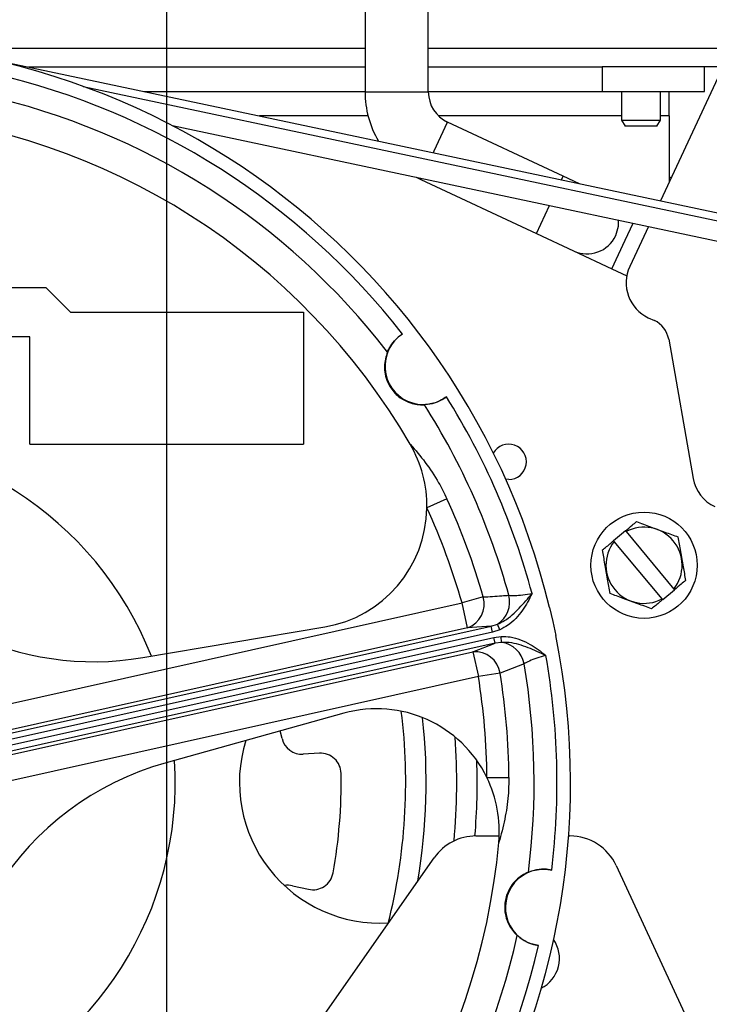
# Model space of a CAD drawing. Header units: inches. Extents: x 170 to 284, y 215 to 248.
# Tile 837 of 1056: x 236.166 to 236.28, y 225.339 to 225.501. Entities that reach past the tile are written whole.
import ezdxf

# ---------------------------------------------------------------- set-up
doc = ezdxf.new("R2010")
doc.units = ezdxf.units.IN
doc.header["$LTSCALE"] = 0.25
doc.header["$MEASUREMENT"] = 0
doc.layers.add('ANNOTATIONS', color=1, linetype='Continuous')
doc.layers.add('RH FRONT OF HOOD', color=7, linetype='Continuous')
doc.styles.add('ARIAL', font='arial.ttf', dxfattribs={"height": 0.09375})
doc.dimstyles.new('STANDARD$0', dxfattribs={"dimtxt": 0.09375, "dimasz": 0.09375, "dimexe": 0.03125, "dimexo": 0.046875, "dimgap": 0.09, "dimtad": 0, "dimtih": 1, "dimtoh": 1, "dimdec": 4, "dimzin": 0, "dimdsep": 46, "dimtxsty": 'ARIAL', "dimcen": 0.09, "dimadec": 0, "dimazin": 0, "dimtfac": 1, "dimtdec": 4, "dimtofl": 0, "dimtmove": 0, "dimatfit": 1, "dimfxl": 1, "dimtolj": 1, "dimtzin": 0, "dimarcsym": 0})

# ---------------------------------------------------------------- blocks, each defined once
blk = doc.blocks.new('*D83')
at = {"layer": 'ANNOTATIONS', "color": 0, "lineweight": -2, "transparency": 16777216}
for p, q in [((235.2910738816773, 225.6576941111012), (235.2910738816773, 226.3915711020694)), ((236.5255283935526, 225.4495179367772), (236.5255283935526, 226.3915711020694)), ((235.3848238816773, 226.3603211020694), (235.5980270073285, 226.3603211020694)), ((236.4317783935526, 226.3603211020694), (236.2185752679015, 226.3603211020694))]:
    blk.add_line(p, q, dxfattribs=at)
at = {"layer": 'ANNOTATIONS', "color": 0, "transparency": 16777216}
for points in [[(235.3848238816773, 226.3759461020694), (235.3848238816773, 226.3446961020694), (235.2910738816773, 226.3603211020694)], [(236.4317783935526, 226.3759461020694), (236.4317783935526, 226.3446961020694), (236.5255283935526, 226.3603211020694)]]:
    blk.add_solid(points, dxfattribs=at)
at = {"layer": 'defpoints', "color": 0, "transparency": 16777216}
for p in [(236.5255283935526, 226.3603211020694), (235.2910738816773, 225.6108191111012), (236.5255283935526, 225.4026429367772)]:
    blk.add_point(p, dxfattribs=at)
at = {"layer": 'ANNOTATIONS', "color": 0, "transparency": 16777216, "insert": (235.908301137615, 226.3603211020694), "char_height": 0.09375, "attachment_point": 5, "style": 'ARIAL'}
blk.add_mtext('\\A1;DIM "A"', dxfattribs=at)
blk = doc.blocks.new('*D84')
at = {"layer": 'ANNOTATIONS', "color": 0, "lineweight": -2, "transparency": 16777216}
for p, q in [((235.2910738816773, 225.6576941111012), (235.2910738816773, 226.0615542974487)), ((236.1899014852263, 225.2816237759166), (236.1899014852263, 226.0615542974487)), ((235.1973238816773, 226.0303042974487), (235.1035738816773, 226.0303042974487)), ((236.2836514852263, 226.0303042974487), (236.3774014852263, 226.0303042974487))]:
    blk.add_line(p, q, dxfattribs=at)
at = {"layer": 'ANNOTATIONS', "color": 0, "transparency": 16777216}
for points in [[(235.1973238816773, 226.0459292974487), (235.1973238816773, 226.0146792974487), (235.2910738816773, 226.0303042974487)], [(236.2836514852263, 226.0459292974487), (236.2836514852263, 226.0146792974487), (236.1899014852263, 226.0303042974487)]]:
    blk.add_solid(points, dxfattribs=at)
at = {"layer": 'defpoints', "color": 0, "transparency": 16777216}
for p in [(236.1899014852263, 226.0303042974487), (235.2910738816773, 225.6108191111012), (236.1899014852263, 225.2347487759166)]:
    blk.add_point(p, dxfattribs=at)
at = {"layer": 'ANNOTATIONS', "color": 0, "transparency": 16777216, "insert": (234.6019627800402, 226.0303042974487), "char_height": 0.09375, "attachment_point": 5, "style": 'ARIAL'}
blk.add_mtext('\\A1;PROJECTION', dxfattribs=at)

msp = doc.modelspace()

# ---------------------------------------------------------------- linework, layer by layer
at = {"layer": 'RH FRONT OF HOOD'}
for p, q in [((236.2226485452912, 225.5083044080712), (236.2226485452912, 225.4895842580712)), ((236.2331048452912, 225.4895842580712), (236.2331048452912, 225.5083044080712)), ((236.2226485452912, 225.496723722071), (236.1513397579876, 225.496723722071)), ((236.2834801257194, 225.496723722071), (236.2331048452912, 225.496723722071)), ((236.1596883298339, 225.4952565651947), (236.4069510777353, 225.4429082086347)), ((236.2823919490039, 225.4951018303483), (236.2714324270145, 225.4715990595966)), ((236.1670653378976, 225.493694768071), (236.2226485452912, 225.493694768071)), ((236.2331048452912, 225.493694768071), (236.2618428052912, 225.493694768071)), ((236.2618428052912, 225.493694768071), (236.2618428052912, 225.489660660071)), ((236.2704032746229, 225.493694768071), (236.2618428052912, 225.493694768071)), ((236.2817358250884, 225.493694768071), (236.2704032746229, 225.493694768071)), ((236.2787078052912, 225.489660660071), (236.2787078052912, 225.493694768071)), ((236.176074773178, 225.4904953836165), (236.4046669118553, 225.4420998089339)), ((236.186120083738, 225.489660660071), (236.2226485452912, 225.489660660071)), ((236.2226485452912, 225.4895842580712), (236.2278766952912, 225.4895842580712)), ((236.2278766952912, 225.4895842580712), (236.2331048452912, 225.4895842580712)), ((236.2331048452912, 225.489660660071), (236.2618428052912, 225.489660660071)), ((236.2618428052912, 225.489660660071), (236.2787078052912, 225.489660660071)), ((236.2650269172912, 225.489660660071), (236.2650269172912, 225.484918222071)), ((236.2714356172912, 225.484918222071), (236.2714356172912, 225.489660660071)), ((236.2728893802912, 225.485613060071), (236.2728893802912, 225.4895355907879)), ((236.2231499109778, 225.485613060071), (236.2052385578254, 225.485613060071)), ((236.2650269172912, 225.485613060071), (236.2347899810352, 225.485613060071)), ((236.2728893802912, 225.485613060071), (236.2714356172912, 225.485613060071)), ((236.2728893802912, 225.485613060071), (236.2728893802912, 225.4747235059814)), ((236.1908297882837, 225.4840090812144), (236.3998950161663, 225.4397475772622)), ((236.2340835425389, 225.4798414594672), (236.236293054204, 225.484579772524)), ((236.2553991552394, 225.4756704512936), (236.236293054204, 225.484579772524)), ((236.2650269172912, 225.484918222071), (236.2656111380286, 225.483906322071)), ((236.2650269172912, 225.484918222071), (236.2714356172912, 225.484918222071)), ((236.2708513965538, 225.483906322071), (236.2656111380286, 225.483906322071)), ((236.2708513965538, 225.483906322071), (236.2714356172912, 225.484918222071)), ((236.2339412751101, 225.4795363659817), (236.2340835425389, 225.4798414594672)), ((236.2551118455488, 225.4750543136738), (236.2553991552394, 225.4756704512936)), ((236.2580581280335, 225.474430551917), (236.2553991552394, 225.4756704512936)), ((236.2311202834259, 225.4754791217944), (236.2318740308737, 225.4751031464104)), ((236.2318740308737, 225.4751031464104), (236.2319658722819, 225.4753001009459)), ((236.2318740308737, 225.4751031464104), (236.2509801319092, 225.4661938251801)), ((236.2732631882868, 225.4755251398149), (236.2728893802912, 225.4753890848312)), ((236.2732628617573, 225.4755244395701), (236.2728893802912, 225.4753885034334)), ((236.2509801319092, 225.4661938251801), (236.2531364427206, 225.4708180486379)), ((236.2656239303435, 225.4651339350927), (236.2669142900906, 225.4679011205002)), ((236.2509801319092, 225.4661938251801), (236.2571059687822, 225.4633373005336)), ((236.2694570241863, 225.4673627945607), (236.2663694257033, 225.4607414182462)), ((236.2634144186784, 225.4603956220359), (236.2656239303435, 225.4651339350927)), ((236.2571059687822, 225.4633373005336), (236.2634144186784, 225.4603956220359)), ((236.2634144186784, 225.4603956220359), (236.2658863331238, 225.4592429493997)), ((236.1699656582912, 225.457266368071), (236.1497276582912, 225.457266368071)), ((236.1699656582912, 225.457266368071), (236.1740132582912, 225.453218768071)), ((236.1740132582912, 225.453218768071), (236.2124654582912, 225.453218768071)), ((236.2124654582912, 225.453218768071), (236.2124654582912, 225.431429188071)), ((236.2694366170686, 225.4523143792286), (236.2704348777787, 225.4518488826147)), ((236.1672672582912, 225.449171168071), (236.1497276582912, 225.449171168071)), ((236.1672672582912, 225.431429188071), (236.1672672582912, 225.449171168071)), ((236.2728052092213, 225.4487598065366), (236.2768560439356, 225.4257863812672)), ((236.1672672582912, 225.431429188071), (236.2124654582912, 225.431429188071)), ((236.2463776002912, 225.425610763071), (236.2458687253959, 225.4256554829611)), ((236.2361692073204, 225.4224458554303), (236.2328704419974, 225.4209288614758)), ((236.2656499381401, 225.4171299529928), (236.2637073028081, 225.415509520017)), ((236.2656499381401, 225.4171299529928), (236.2657537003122, 225.4170055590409)), ((236.2638110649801, 225.4153851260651), (236.2637073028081, 225.415509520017)), ((236.2657537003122, 225.4170055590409), (236.273648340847, 225.4075411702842)), ((236.2717057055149, 225.4059207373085), (236.2638110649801, 225.4153851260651)), ((236.271809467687, 225.4057963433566), (236.2737521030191, 225.4074167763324)), ((236.273648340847, 225.4075411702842), (236.2737521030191, 225.4074167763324)), ((236.2421599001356, 225.4062246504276), (236.2386669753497, 225.4052333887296)), ((236.271809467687, 225.4057963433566), (236.2717057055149, 225.4059207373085)), ((236.1614534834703, 225.3880426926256), (236.2386669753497, 225.4052333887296)), ((236.2395797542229, 225.4011335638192), (236.2386669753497, 225.4052333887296)), ((236.2531188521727, 225.404492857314), (236.2531411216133, 225.4044978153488)), ((236.2531411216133, 225.4044978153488), (236.2536542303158, 225.4021931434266)), ((236.2395797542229, 225.4011335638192), (236.1623662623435, 225.3839428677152)), ((236.1623771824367, 225.3833617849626), (236.243490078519, 225.4014206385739)), ((236.1859324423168, 225.3962155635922), (236.2160006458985, 225.40128680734)), ((236.243490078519, 225.4014206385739), (236.2395797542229, 225.4011335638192)), ((236.243490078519, 225.4014206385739), (236.244525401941, 225.4017368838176)), ((236.2437091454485, 225.4004366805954), (236.243490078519, 225.4014206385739)), ((236.2449146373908, 225.4008230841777), (236.2437091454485, 225.4004366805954)), ((236.2449146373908, 225.4008230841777), (236.244525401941, 225.4017368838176)), ((236.2536542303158, 225.4021931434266), (236.2541673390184, 225.3998884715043)), ((236.2437091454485, 225.4004366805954), (236.1625962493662, 225.3823778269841)), ((236.1627904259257, 225.3815056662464), (236.243903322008, 225.3995645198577)), ((236.243903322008, 225.3995645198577), (236.2451588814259, 225.3997260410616)), ((236.2441223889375, 225.3985805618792), (236.243903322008, 225.3995645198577)), ((236.24519408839, 225.3987334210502), (236.2451588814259, 225.3997260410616)), ((236.2541450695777, 225.3998835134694), (236.2541673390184, 225.3998884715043)), ((236.2441223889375, 225.3985805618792), (236.1630094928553, 225.3805217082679)), ((236.2404596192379, 225.3971815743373), (236.2441223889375, 225.3985805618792)), ((236.24519408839, 225.3987334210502), (236.2441223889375, 225.3985805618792)), ((236.1632461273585, 225.3799908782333), (236.2404596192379, 225.3971815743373)), ((236.2404596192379, 225.3971815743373), (236.2413723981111, 225.3930817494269)), ((236.2489197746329, 225.3952090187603), (236.2449559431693, 225.3936659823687)), ((236.2413723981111, 225.3930817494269), (236.1641589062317, 225.3758910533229)), ((236.2449559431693, 225.3936659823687), (236.2413723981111, 225.3930817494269)), ((236.2191726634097, 225.3870394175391), (236.1897930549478, 225.3788752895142)), ((236.2089505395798, 225.3828527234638), (236.2086499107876, 225.3841153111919)), ((236.2151273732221, 225.3804267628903), (236.2124314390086, 225.3802669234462)), ((236.2427821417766, 225.3764096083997), (236.2464129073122, 225.3764353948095)), ((236.240977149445, 225.366785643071), (236.2448150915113, 225.366785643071)), ((236.2562531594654, 225.366785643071), (236.2564972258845, 225.366785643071)), ((236.1873017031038, 225.2963982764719), (236.2340696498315, 225.3631898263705)), ((236.2641490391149, 225.3618967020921), (236.2841728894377, 225.3186580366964)), ((236.2106835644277, 225.3585758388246), (236.2133191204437, 225.3579863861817))]:
    msp.add_line(p, q, dxfattribs=at)
at = {"layer": 'RH FRONT OF HOOD', "flags": 128}
msp.add_lwpolyline([(236.2640537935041, 225.4658661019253), (236.26450466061, 225.4674384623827), (236.2645332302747, 225.4684052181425)], dxfattribs=at)
at = {"layer": 'RH FRONT OF HOOD'}
msp.add_circle((236.2687297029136, 225.4114631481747), 0.00876979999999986, dxfattribs=at)
for centre, radius, start, end in [((236.1343874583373, 225.375639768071), 0.1221869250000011, 13.65876806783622, 101.4443005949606), ((236.1343874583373, 225.375639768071), 0.1199682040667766, 38.07142282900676, 77.03164583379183), ((236.1343874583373, 225.375639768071), 0.116192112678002, 37.67150883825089, 77.43155982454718), ((236.2386266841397, 225.4895842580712), 0.01597813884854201, 180, 210.5744459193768), ((236.2386266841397, 225.4895842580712), 0.005521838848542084, 179.9999999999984, 244.9999999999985), ((236.1343874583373, 225.375639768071), 0.1108046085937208, 30.23396058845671, 84.86910807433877), ((236.2593154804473, 225.4680756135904), 0.005228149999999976, 245.0000000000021, 335.0000000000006), ((236.2721165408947, 225.4580614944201), 0.006341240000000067, 155.0000000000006, 245.0000000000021), ((236.2686530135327, 225.4480276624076), 0.004216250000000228, 10.00000000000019, 65.00000000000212), ((236.2322740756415, 225.4443120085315), 0.006324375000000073, 122.9786711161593, 307.1243975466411), ((236.1343874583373, 225.375639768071), 0.1199682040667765, 15.05370213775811, 32.03164583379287), ((236.1343874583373, 225.375639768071), 0.1161921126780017, 15.40701386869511, 32.43155982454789), ((236.1343874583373, 225.375639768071), 0.05691937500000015, 21.45255003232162, 93.65051863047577), ((236.2126348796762, 225.4212429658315), 0.02023800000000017, 359.1107037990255, 30.23396058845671), ((236.2463776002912, 225.428528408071), 0.002917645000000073, 270, 150.6036247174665), ((236.2831009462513, 225.4268875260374), 0.006341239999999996, 190.0000000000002, 245.0000000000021), ((236.1343874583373, 225.375639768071), 0.1120282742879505, 15.84348115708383, 24.69614962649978), ((236.2126348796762, 225.4212429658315), 0.02023800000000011, 279.5732988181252, 359.1107037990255), ((236.1343874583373, 225.375639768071), 0.1083974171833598, 15.84348115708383, 24.69614962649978), ((236.2687297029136, 225.4114631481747), 0.00629085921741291, 321.4321672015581, 118.2336156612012), ((236.2687297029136, 225.4114631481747), 0.006290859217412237, 141.4321672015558, 298.2336156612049), ((236.238127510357, 225.4050689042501), 0.004194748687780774, 290.2553838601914, 15.99313330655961), ((236.2421815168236, 225.4054153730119), 0.004361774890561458, 302.5047532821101, 14.52079963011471), ((236.1778686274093, 225.4440271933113), 0.0484868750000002, 243.827871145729, 279.5732988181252), ((236.1343874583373, 225.375639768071), 0.1221869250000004, 283.6587680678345, 11.44430059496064), ((236.2446321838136, 225.3944079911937), 0.004361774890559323, 10.58226903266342, 82.5983153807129), ((236.2408141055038, 225.3930018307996), 0.004194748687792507, 9.10993535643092, 94.847684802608), ((236.1343874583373, 225.375639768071), 0.1199682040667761, 353.0714228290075, 10.04936652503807), ((236.1343874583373, 225.375639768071), 0.1161921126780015, 352.671508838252, 9.696054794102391), ((236.1343874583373, 225.375639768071), 0.1083974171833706, 0.4069190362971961, 9.259587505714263), ((236.1343874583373, 225.375639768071), 0.1120282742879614, 0.4069190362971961, 9.259587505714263), ((236.2245911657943, 225.3675402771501), 0.02023800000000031, 25.99236486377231, 105.5297698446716), ((236.1345560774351, 225.3756429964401), 0.09481503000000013, 345.7590069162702, 7.103768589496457), ((236.1345560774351, 225.3756429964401), 0.09818802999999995, 350.4504542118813, 6.235890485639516), ((236.1345560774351, 225.3756429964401), 0.10324753, 354.621563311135, 4.140921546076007), ((236.2251467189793, 225.375639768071), 0.02323997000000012, 162.7483330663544, 273.4464935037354), ((236.2122318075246, 225.3836340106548), 0.003373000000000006, 193.3930417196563, 273.3930417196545), ((236.215327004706, 225.3770596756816), 0.003373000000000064, 1.005026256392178, 93.39304171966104), ((236.2027748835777, 225.332158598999), 0.04848687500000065, 105.5297698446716, 189.5732988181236), ((236.1343874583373, 225.375639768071), 0.05691937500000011, 291.4525500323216, 3.650518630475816), ((236.1345560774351, 225.3756429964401), 0.1066205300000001, 355.233824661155, 1.924290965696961), ((236.1343874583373, 225.375639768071), 0.0843250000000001, 349.7810571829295, 1.005026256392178), ((236.2245911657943, 225.3675402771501), 0.02023800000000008, 354.8691080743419, 25.99236486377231), ((236.240977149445, 225.358353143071), 0.00843249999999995, 90, 145.0000000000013), ((236.2564972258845, 225.358353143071), 0.008432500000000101, 24.84888116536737, 90), ((236.1343874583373, 225.375639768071), 0.1108046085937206, 300.233960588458, 354.8691080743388), ((236.2140553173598, 225.3612780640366), 0.003373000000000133, 257.393041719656, 349.7810571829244), ((236.2521623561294, 225.3549820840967), 0.006324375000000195, 77.97867111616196, 262.1243975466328), ((236.2099473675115, 225.3552841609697), 0.00337299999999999, 77.39304171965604, 100.3550777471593), ((236.1343874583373, 225.375639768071), 0.1161921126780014, 307.6715088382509, 347.4315598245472), ((236.2491940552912, 225.346591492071), 0.005565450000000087, 297.3513854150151, 34.25073379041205), ((236.1343874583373, 225.375639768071), 0.1199682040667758, 308.0714228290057, 347.0316458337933)]:
    msp.add_arc(centre, radius, start, end, dxfattribs=at)
for points, knots in [([(236.2263567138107, 225.4466486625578), (236.226469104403, 225.4468951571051), (236.2267191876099, 225.4474436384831), (236.2274477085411, 225.4484903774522), (236.228268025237, 225.4492408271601), (236.228754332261, 225.4495657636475), (236.2288315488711, 225.4496173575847)], [0, 0, 0, 0, 0.2792249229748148, 0.6213105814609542, 0.9398710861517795, 1, 1, 1, 1]), ([(236.2263567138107, 225.4466486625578), (236.226113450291, 225.4459036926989), (236.2257711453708, 225.444855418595), (236.2259188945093, 225.4430421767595), (236.2262815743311, 225.4418078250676), (236.2268884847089, 225.440699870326), (236.2276181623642, 225.4397955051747), (236.2286427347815, 225.4389283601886), (236.2302353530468, 225.4381186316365), (236.2315296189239, 225.4379198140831), (236.2323330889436, 225.437948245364), (236.2324573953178, 225.4379526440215)], [0, 0, 0, 0, 0.2359321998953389, 0.3319887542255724, 0.4289037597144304, 0.4920882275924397, 0.5554148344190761, 0.6317140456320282, 0.7480440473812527, 0.961019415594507, 1, 1, 1, 1]), ([(236.2360911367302, 225.4392694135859), (236.2358228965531, 225.4390847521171), (236.2352157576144, 225.438666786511), (236.2341851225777, 225.4382407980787), (236.2331903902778, 225.4380090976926), (236.2326884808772, 225.4379704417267), (236.2324573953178, 225.4379526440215)], [0, 0, 0, 0, 0.2096432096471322, 0.4745096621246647, 0.7580574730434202, 1, 1, 1, 1]), ([(236.2301200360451, 225.4314334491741), (236.2301276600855, 225.4314250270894), (236.2309812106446, 225.4304821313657), (236.2326362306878, 225.428477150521), (236.2346790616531, 225.4254505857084), (236.2357274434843, 225.4233366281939), (236.2361692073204, 225.4224458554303)], [0, 0, 0, 0, 0.003248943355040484, 0.3637359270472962, 0.7318930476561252, 1, 1, 1, 1]), ([(236.2656499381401, 225.4171299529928), (236.2660263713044, 225.4174439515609), (236.2666429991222, 225.4179583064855), (236.2672472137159, 225.4184623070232), (236.2674825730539, 225.4186586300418)], [0, 0, 0, 0, 0.6104706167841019, 1, 1, 1, 1]), ([(236.2674825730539, 225.4186586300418), (236.2682427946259, 225.4183794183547), (236.2697857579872, 225.4178127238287), (236.2721194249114, 225.4169556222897), (236.2736195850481, 225.4164046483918), (236.2743376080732, 225.4161409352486)], [0, 0, 0, 0, 0.336151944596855, 0.6822617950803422, 1, 1, 1, 1]), ([(236.2618746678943, 225.413980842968), (236.2623275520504, 225.41435861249), (236.2629337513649, 225.414864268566), (236.2635511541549, 225.4153792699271), (236.2637073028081, 225.415509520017)], [0, 0, 0, 0, 0.7470878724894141, 1, 1, 1, 1]), ([(236.2743376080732, 225.4161409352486), (236.274475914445, 225.4153429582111), (236.2747566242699, 225.4137233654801), (236.2751811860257, 225.4112737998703), (236.2754541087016, 225.4096991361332), (236.2755847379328, 225.4089454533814)], [0, 0, 0, 0, 0.3361519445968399, 0.6822617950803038, 1, 1, 1, 1]), ([(236.263121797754, 225.4067853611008), (236.2629834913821, 225.4075833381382), (236.2627027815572, 225.4092029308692), (236.2622782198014, 225.4116524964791), (236.2620052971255, 225.4132271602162), (236.2618746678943, 225.413980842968)], [0, 0, 0, 0, 0.3361519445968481, 0.6822617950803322, 1, 1, 1, 1]), ([(236.2755847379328, 225.4089454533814), (236.2753493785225, 225.4087491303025), (236.2747451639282, 225.4082451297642), (236.27412853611, 225.4077307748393), (236.2737521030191, 225.4074167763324)], [0, 0, 0, 0, 0.3895295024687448, 1, 1, 1, 1]), ([(236.2421599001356, 225.4062246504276), (236.2431926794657, 225.4062937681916), (236.2446079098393, 225.4063884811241), (236.2460218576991, 225.4064833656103), (236.2464039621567, 225.4065090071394)], [0, 0, 0, 0, 0.7297605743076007, 0.9999999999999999, 0.9999999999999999, 0.9999999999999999, 0.9999999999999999]), ([(236.244525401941, 225.4017368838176), (236.2449138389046, 225.4019204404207), (236.2462772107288, 225.4025647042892), (236.2481552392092, 225.4043538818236), (236.2495510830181, 225.4059733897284), (236.2502354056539, 225.4067944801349), (236.250238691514, 225.4067984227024)], [0, 0, 0, 0, 0.1669614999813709, 0.5860168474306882, 0.998012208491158, 0.9999999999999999, 0.9999999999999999, 0.9999999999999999, 0.9999999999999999]), ([(236.250238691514, 225.4067984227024), (236.2502362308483, 225.4067934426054), (236.2499983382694, 225.4063119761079), (236.2495124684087, 225.4053623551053), (236.2483488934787, 225.4034737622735), (236.2468396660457, 225.4017920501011), (236.2453555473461, 225.4010450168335), (236.2449146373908, 225.4008230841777)], [0, 0, 0, 0, 0.002041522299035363, 0.1973705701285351, 0.3913282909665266, 0.8191725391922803, 1, 1, 1, 1]), ([(236.2464039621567, 225.4065090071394), (236.2467133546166, 225.4064905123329), (236.2473309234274, 225.4064535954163), (236.2487017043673, 225.406553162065), (236.2497178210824, 225.4067153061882), (236.250238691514, 225.4067984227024)], [0, 0, 0, 0, 0.3285501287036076, 0.6558088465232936, 1, 1, 1, 1]), ([(236.2699768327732, 225.4042676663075), (236.2692166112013, 225.4045468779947), (236.26767364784, 225.4051135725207), (236.2653399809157, 225.4059706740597), (236.2638398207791, 225.4065216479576), (236.263121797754, 225.4067853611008)], [0, 0, 0, 0, 0.3361519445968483, 0.6822617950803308, 0.9999999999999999, 0.9999999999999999, 0.9999999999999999, 0.9999999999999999]), ([(236.271809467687, 225.4057963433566), (236.2716533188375, 225.4056660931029), (236.2710359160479, 225.4051510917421), (236.2704297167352, 225.4046454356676), (236.2699768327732, 225.4042676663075)], [0, 0, 0, 0, 0.2529124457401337, 1, 1, 1, 1]), ([(236.2451588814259, 225.3997260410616), (236.245652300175, 225.3997121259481), (236.2473131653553, 225.3996652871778), (236.2493933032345, 225.3987827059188), (236.2512482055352, 225.3975661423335), (236.25209105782, 225.3969123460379), (236.2525107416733, 225.3965772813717), (236.2525150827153, 225.3965738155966)], [0, 0, 0, 0, 0.1808274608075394, 0.6086717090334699, 0.8026294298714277, 0.997958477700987, 1, 1, 1, 1]), ([(236.2525150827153, 225.3965738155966), (236.2525104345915, 225.3965759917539), (236.2515424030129, 225.3970292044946), (236.2495913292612, 225.3979035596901), (236.2471316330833, 225.398726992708), (236.2456237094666, 225.398731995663), (236.24519408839, 225.3987334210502)], [0, 0, 0, 0, 0.001987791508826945, 0.4139831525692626, 0.8330385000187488, 1, 1, 1, 1]), ([(236.2525150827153, 225.3965738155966), (236.2524857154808, 225.3965659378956), (236.2519769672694, 225.3964294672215), (236.2509953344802, 225.396129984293), (236.2497353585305, 225.3956535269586), (236.2491919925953, 225.3953573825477), (236.2489197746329, 225.3952090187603)], [0, 0, 0, 0, 0.01987989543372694, 0.3443927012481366, 0.6715508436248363, 1, 1, 1, 1]), ([(236.2464129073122, 225.3764353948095), (236.2463908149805, 225.375441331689), (236.2463390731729, 225.3731131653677), (236.2457787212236, 225.3695048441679), (236.2451328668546, 225.3669850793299), (236.2447514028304, 225.3657412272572), (236.2447480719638, 225.3657303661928)], [0, 0, 0, 0, 0.2681049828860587, 0.627920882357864, 0.9967510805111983, 1, 1, 1, 1]), ([(236.2496304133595, 225.3608185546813), (236.248931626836, 225.3604637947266), (236.2479483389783, 225.3599645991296), (236.2467706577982, 225.358577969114), (236.2461542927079, 225.3574486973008), (236.2458000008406, 225.3562361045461), (236.2456764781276, 225.3550806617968), (236.2457877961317, 225.3537430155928), (236.2463413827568, 225.3520442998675), (236.247115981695, 225.3509885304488), (236.2477042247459, 225.350440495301), (236.2477952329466, 225.3503557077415)], [0, 0, 0, 0, 0.2359321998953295, 0.3319887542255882, 0.4289037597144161, 0.492088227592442, 0.5554148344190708, 0.6317140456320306, 0.7480440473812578, 0.9610194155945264, 1, 1, 1, 1]), ([(236.2496304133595, 225.3608185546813), (236.2498841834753, 225.3609133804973), (236.2504488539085, 225.3611243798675), (236.2517041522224, 225.3613493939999), (236.2528148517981, 225.361299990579), (236.2533884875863, 225.3611858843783), (236.2534795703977, 225.3611677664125)], [0, 0, 0, 0, 0.2792249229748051, 0.6213105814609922, 0.9398710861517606, 1, 1, 1, 1]), ([(236.2512957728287, 225.3487173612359), (236.2509771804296, 225.3487760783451), (236.2502541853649, 225.3489093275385), (236.2492252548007, 225.3493354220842), (236.2483556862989, 225.3498755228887), (236.2479723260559, 225.3502039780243), (236.2477952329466, 225.3503557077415)], [0, 0, 0, 0, 0.2085581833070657, 0.4732898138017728, 0.7566864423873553, 1, 1, 1, 1])]:
    msp.add_open_spline(points, degree=3, knots=knots, dxfattribs=at)

# ---------------------------------------------------------------- dimensions: what is measured, and where the dimension line sits
at = {"layer": 'ANNOTATIONS'}
dim = msp.add_linear_dim(base=(236.5255283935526, 226.3603211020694), p1=(235.2910738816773, 225.6108191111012), p2=(236.5255283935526, 225.4026429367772), text='DIM "A"', dimstyle='STANDARD$0', dxfattribs=at)
dim.commit()
dim.dimension.update_dxf_attribs({"geometry": '*D83', "text_midpoint": (235.908301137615, 226.3603211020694)})
dim = msp.add_linear_dim(base=(236.1899014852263, 226.0303042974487), p1=(235.2910738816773, 225.6108191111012), p2=(236.1899014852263, 225.2347487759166), text='PROJECTION', dimstyle='STANDARD$0', dxfattribs=at)
dim.commit()
dim.dimension.update_dxf_attribs({"geometry": '*D84', "text_midpoint": (234.6019627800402, 226.0303042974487), "dimtype": 160})

doc.saveas('drawing.dxf')
